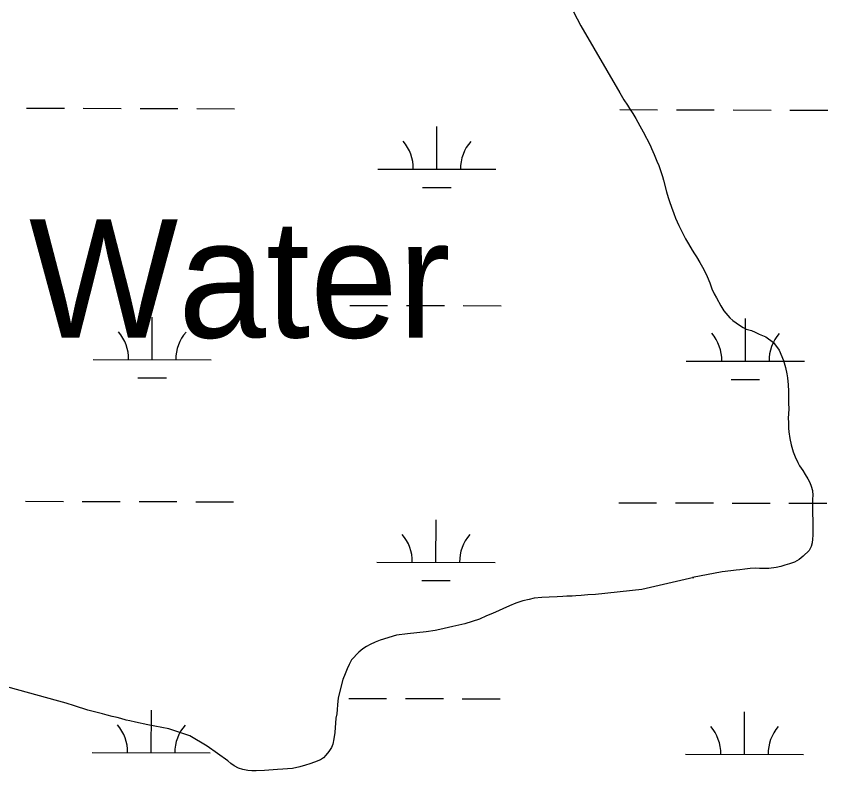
# Model space of a CAD drawing. Extents: x 3172297 to 3210190, y 958463 to 983887.
# Drawn here: x 3189938 to 3190625, y 978795 to 979434 of the extents above; entities that cross this region are included whole.
import ezdxf

# ---------------------------------------------------------------- set-up
doc = ezdxf.new("R2010")
doc.units = 0
for name, color, linetype in [('V-RIVR-IDEN', 7, 'Continuous'), ('V-SITE-VEGE', 7, 'Continuous'), ('V-TOPO-SHOR', 7, 'Continuous'), ('V-WETL-SWMP', 7, 'Continuous')]:
    doc.layers.add(name, color=color, linetype=linetype)

msp = doc.modelspace()

# ---------------------------------------------------------------- linework, layer by layer
at = {"layer": 'V-SITE-VEGE'}
for p, q in [((3190409.81, 979437.73), (3190415.9, 979425.9)), ((3190415.9, 979425.9), (3190448.91, 979368.97)), ((3190448.91, 979368.97), (3190452.46, 979363.24)), ((3190452.46, 979363.24), (3190455.37, 979358.63)), ((3190455.37, 979358.63), (3190457.14, 979355.93)), ((3190457.14, 979355.93), (3190460.04, 979351.63)), ((3190460.04, 979351.63), (3190462.47, 979347.33)), ((3190462.47, 979347.33), (3190466.02, 979341.29)), ((3190466.02, 979341.29), (3190468.61, 979336.03)), ((3190468.61, 979336.03), (3190474.59, 979324.89)), ((3190474.59, 979324.89), (3190475.89, 979322.02)), ((3190475.89, 979322.02), (3190478.16, 979316.92)), ((3190478.16, 979316.92), (3190480.43, 979311.34)), ((3190480.43, 979311.34), (3190481.89, 979307.52)), ((3190481.89, 979307.52), (3190483.85, 979301.62)), ((3190483.85, 979301.62), (3190484.98, 979298.28)), ((3190484.98, 979298.28), (3190485.96, 979295.09)), ((3190485.96, 979295.09), (3190488.58, 979285.2)), ((3190488.58, 979285.2), (3190489.89, 979280.58)), ((3190489.89, 979280.58), (3190490.87, 979277.23)), ((3190490.87, 979277.23), (3190492.66, 979272.45)), ((3190492.66, 979272.45), (3190494.61, 979267.03)), ((3190494.61, 979267.03), (3190496.07, 979263.04)), ((3190496.07, 979263.04), (3190498.99, 979256.67)), ((3190498.99, 979256.67), (3190504.65, 979245.52)), ((3190504.65, 979245.52), (3190507.08, 979241.23)), ((3190507.08, 979241.23), (3190510.3, 979235.82)), ((3190510.3, 979235.82), (3190512.24, 979232.79)), ((3190512.24, 979232.79), (3190513.85, 979230.25)), ((3190513.85, 979230.25), (3190516.76, 979225.63)), ((3190516.76, 979225.63), (3190519.02, 979221.66)), ((3190519.02, 979221.66), (3190520.32, 979218.95)), ((3190520.32, 979218.95), (3190522.91, 979213.69)), ((3190522.91, 979213.69), (3190525.18, 979208.27)), ((3190525.18, 979208.27), (3190526.96, 979203.33)), ((3190526.96, 979203.33), (3190528.91, 979199.03)), ((3190528.91, 979199.03), (3190530.69, 979195.53)), ((3190530.69, 979195.53), (3190534.41, 979188.84)), ((3190534.41, 979188.84), (3190536.99, 979184.71)), ((3190536.99, 979184.71), (3190542.14, 979178.67)), ((3190542.14, 979178.67), (3190544.71, 979176.29)), ((3190544.71, 979176.29), (3190550.33, 979172.33)), ((3190550.33, 979172.33), (3190553.21, 979170.59)), ((3190553.21, 979170.59), (3190555.94, 979169.17)), ((3190555.94, 979169.17), (3190560.26, 979167.92)), ((3190560.26, 979167.92), (3190563.46, 979166.5)), ((3190563.46, 979166.5), (3190566.83, 979164.93)), ((3190566.83, 979164.93), (3190569.71, 979163.83)), ((3190569.71, 979163.83), (3190572.43, 979162.57)), ((3190572.43, 979162.57), (3190578.95, 979157.77)), ((3190578.95, 979157.77), (3190583.79, 979151.41)), ((3190583.79, 979151.41), (3190587.56, 979142.61)), ((3190587.56, 979142.61), (3190589.2, 979136.55)), ((3190589.2, 979136.55), (3190590.35, 979131.29)), ((3190590.35, 979131.29), (3190590.85, 979127.78)), ((3190590.85, 979127.78), (3190591.37, 979121.87)), ((3190591.37, 979121.87), (3190591.56, 979116.6)), ((3190591.56, 979116.6), (3190591.6, 979111.32)), ((3190591.6, 979111.32), (3190591.79, 979106.37)), ((3190591.98, 979101.58), (3190591.55, 979093.43)), ((3190591.79, 979106.37), (3190591.98, 979101.58)), ((3190591.55, 979093.43), (3190591.57, 979090.4)), ((3190591.57, 979090.4), (3190591.76, 979085.29)), ((3190591.76, 979085.29), (3190591.94, 979082.25)), ((3190591.94, 979082.25), (3190592.78, 979076.67)), ((3190592.78, 979076.67), (3190593.93, 979071.24)), ((3190593.93, 979071.24), (3190595.72, 979065.34)), ((3190595.72, 979065.34), (3190597.35, 979061.04)), ((3190597.35, 979061.04), (3190599.62, 979056.1)), ((3190599.62, 979056.1), (3190601.07, 979053.4)), ((3190601.07, 979053.4), (3190603.81, 979049.42)), ((3190603.81, 979049.42), (3190605.75, 979046.08)), ((3190605.75, 979046.08), (3190608.17, 979042.42)), ((3190608.17, 979042.42), (3190609.63, 979039.39)), ((3190609.63, 979039.39), (3190610.93, 979036.21)), ((3190610.93, 979036.21), (3190612.07, 979032.54)), ((3190612.25, 979028.39), (3190611.96, 979025.35)), ((3190612.07, 979032.54), (3190612.25, 979028.39)), ((3190611.96, 979025.35), (3190612.31, 978994.84)), ((3190612.31, 978994.84), (3190612.01, 978991.33)), ((3190610.93, 978985.09), (3190609.04, 978981.88)), ((3190611.71, 978988.29), (3190610.93, 978985.09)), ((3190612.01, 978991.33), (3190611.71, 978988.29)), ((3190609.04, 978981.88), (3190604.12, 978977.06)), ((3190596.8, 978971.9), (3190592.5, 978970.43)), ((3190600.62, 978974.16), (3190596.8, 978971.9)), ((3190604.12, 978977.06), (3190600.62, 978974.16)), ((3190542.85, 978964.68), (3190535.51, 978963.84)), ((3190547.48, 978965.19), (3190542.85, 978964.68)), ((3190550.51, 978965.53), (3190547.48, 978965.19)), ((3190554.66, 978965.88), (3190550.51, 978965.53)), ((3190559.13, 978966.39), (3190554.66, 978965.88)), ((3190563.44, 978966.73), (3190559.13, 978966.39)), ((3190567.28, 978966.44), (3190563.44, 978966.73)), ((3190574.95, 978966.49), (3190567.28, 978966.44)), ((3190581.17, 978967.32), (3190574.95, 978966.49)), ((3190585.16, 978968.31), (3190581.17, 978967.32)), ((3190588.51, 978969.29), (3190585.16, 978968.31)), ((3190592.5, 978970.43), (3190588.51, 978969.29)), ((3190511.52, 978958.87), (3190467.68, 978948.89)), ((3190535.51, 978963.84), (3190510.44, 978958.92)), ((3190510.44, 978958.92), (3190511.52, 978958.87)), ((3190411.81, 978943.42), (3190408.77, 978943.24)), ((3190416.28, 978943.77), (3190411.81, 978943.42)), ((3190421.87, 978944.12), (3190416.28, 978943.77)), ((3190428.42, 978944.48), (3190421.87, 978944.12)), ((3190467.68, 978948.89), (3190428.42, 978944.48)), ((3190361.05, 978937.19), (3190355.63, 978935.07)), ((3190366.79, 978939.14), (3190361.05, 978937.19)), ((3190372.21, 978940.29), (3190366.79, 978939.14)), ((3190376.52, 978941.28), (3190372.21, 978940.29)), ((3190382.9, 978941.96), (3190376.52, 978941.28)), ((3190389.13, 978942.32), (3190382.9, 978941.96)), ((3190396, 978942.68), (3190389.13, 978942.32)), ((3190400.63, 978942.71), (3190396, 978942.68)), ((3190404.14, 978943.05), (3190400.63, 978942.71)), ((3190408.77, 978943.24), (3190404.14, 978943.05)), ((3190355.63, 978935.07), (3190341.13, 978928.43)), ((3190330.14, 978923.73), (3190317.71, 978919.82)), ((3190336.04, 978926.48), (3190330.14, 978923.73)), ((3190341.13, 978928.43), (3190336.04, 978926.48)), ((3190307.82, 978917.52), (3190296.81, 978914.89)), ((3190317.71, 978919.82), (3190307.82, 978917.52)), ((3190259.94, 978910.18), (3190246.07, 978905.94)), ((3190269.36, 978911.2), (3190259.94, 978910.18)), ((3190285.16, 978913.06), (3190269.36, 978911.2)), ((3190292.66, 978914.07), (3190285.16, 978913.06)), ((3190296.81, 978914.89), (3190292.66, 978914.07)), ((3190237.78, 978902.21), (3190234.6, 978900.6)), ((3190242.09, 978904.16), (3190237.78, 978902.21)), ((3190246.07, 978905.94), (3190242.09, 978904.16)), ((3190228.08, 978895.76), (3190222.05, 978889.17)), ((3190231.58, 978898.5), (3190228.08, 978895.76)), ((3190234.6, 978900.6), (3190231.58, 978898.5)), ((3190222.05, 978889.17), (3190219.84, 978885.33)), ((3190219.84, 978885.33), (3190218.27, 978881.48)), ((3190216.54, 978877.48), (3190214.65, 978872.51)), ((3190218.27, 978881.48), (3190216.54, 978877.48)), ((3190214.65, 978872.51), (3190210.76, 978856.99)), ((3189974.38, 978854.33), (3189930.38, 978866.35)), ((3189980.63, 978852.46), (3189974.38, 978854.33)), ((3190210.76, 978856.99), (3190210.15, 978851.24)), ((3189987.51, 978850.42), (3189980.63, 978852.46)), ((3189998.97, 978846.72), (3189987.51, 978850.42)), ((3190209.7, 978847.24), (3190209.41, 978843.41)), ((3190210.15, 978851.24), (3190209.7, 978847.24)), ((3190011.16, 978843.53), (3189998.97, 978846.72)), ((3190015.27, 978842.38), (3190011.16, 978843.53)), ((3190019.58, 978841.34), (3190015.27, 978842.38)), ((3190023.8, 978840.47), (3190019.58, 978841.34)), ((3190026.84, 978839.53), (3190023.8, 978840.47)), ((3190209.41, 978843.41), (3190208.79, 978839.89)), ((3190031.16, 978838.28), (3190026.84, 978839.53)), ((3190034.52, 978837.5), (3190031.16, 978838.28)), ((3190039.16, 978836.57), (3190034.52, 978837.5)), ((3190049.69, 978834.26), (3190039.16, 978836.57)), ((3190067.45, 978830.86), (3190049.69, 978834.26)), ((3190208.79, 978839.89), (3190207.91, 978827.74)), ((3190085.06, 978824.9), (3190067.45, 978830.86)), ((3190207.91, 978827.74), (3190206.98, 978822.46)), ((3190099.81, 978816.05), (3190085.06, 978824.9)), ((3190206.98, 978822.46), (3190206.21, 978817.99)), ((3190117.32, 978803.84), (3190099.81, 978816.05)), ((3190205.11, 978815.1), (3190202.9, 978811.57)), ((3190206.21, 978817.99), (3190205.11, 978815.1)), ((3190198.14, 978806.43), (3190195.59, 978804.5)), ((3190200.36, 978808.68), (3190198.14, 978806.43)), ((3190202.9, 978811.57), (3190200.36, 978808.68)), ((3190119.73, 978801.46), (3190117.32, 978803.84)), ((3190122.78, 978799.4), (3190119.73, 978801.46)), ((3190126.47, 978797.67), (3190122.78, 978799.4)), ((3190183.16, 978800.11), (3190178.22, 978798.64)), ((3190186.67, 978801.09), (3190183.16, 978800.11)), ((3190190.65, 978802.55), (3190186.67, 978801.09)), ((3190195.59, 978804.5), (3190190.65, 978802.55)), ((3190129.99, 978796.41), (3190126.47, 978797.67)), ((3190134.31, 978795.64), (3190129.99, 978796.41)), ((3190137.66, 978795.34), (3190134.31, 978795.64)), ((3190141.18, 978795.37), (3190137.66, 978795.34)), ((3190148.37, 978795.57), (3190141.18, 978795.37)), ((3190159.39, 978796.28), (3190148.37, 978795.57)), ((3190163.85, 978796.63), (3190159.39, 978796.28)), ((3190167.69, 978796.97), (3190163.85, 978796.63)), ((3190172.16, 978797.32), (3190167.69, 978796.97)), ((3190178.22, 978798.64), (3190172.16, 978797.32))]:
    msp.add_line(p, q, dxfattribs=at)
at = {"layer": 'V-TOPO-SHOR'}
for points in [[(3190409.81, 979437.73), (3190415.9, 979425.9), (3190448.91, 979368.97), (3190452.46, 979363.24), (3190455.37, 979358.63), (3190457.14, 979355.93), (3190460.04, 979351.63), (3190462.47, 979347.33), (3190466.02, 979341.29)], [(3190466.02, 979341.29), (3190468.61, 979336.03), (3190474.59, 979324.89), (3190475.89, 979322.02), (3190478.16, 979316.92), (3190480.43, 979311.34), (3190481.89, 979307.52), (3190483.85, 979301.62), (3190484.98, 979298.28), (3190485.96, 979295.09), (3190488.58, 979285.2), (3190489.89, 979280.58), (3190490.87, 979277.23), (3190492.66, 979272.45), (3190494.61, 979267.03), (3190496.07, 979263.04), (3190498.99, 979256.67), (3190501.25, 979252.21), (3190504.65, 979245.52), (3190507.08, 979241.23), (3190510.3, 979235.82), (3190512.24, 979232.79), (3190513.85, 979230.25), (3190516.76, 979225.63), (3190519.02, 979221.66), (3190520.32, 979218.95), (3190522.91, 979213.69), (3190525.18, 979208.27), (3190526.96, 979203.33), (3190528.91, 979199.03), (3190530.69, 979195.53), (3190534.41, 979188.84), (3190536.99, 979184.71), (3190542.14, 979178.67), (3190544.71, 979176.29), (3190550.33, 979172.33), (3190553.21, 979170.59), (3190555.94, 979169.17), (3190560.26, 979167.92), (3190563.46, 979166.5), (3190566.83, 979164.93), (3190569.71, 979163.83), (3190572.43, 979162.57), (3190578.95, 979157.77), (3190583.79, 979151.41)], [(3190583.79, 979151.41), (3190587.56, 979142.61), (3190589.2, 979136.55), (3190590.35, 979131.29), (3190590.85, 979127.78), (3190591.37, 979121.87), (3190591.56, 979116.6), (3190591.6, 979111.32), (3190591.79, 979106.37), (3190591.98, 979101.58), (3190591.55, 979093.43), (3190591.57, 979090.4), (3190591.76, 979085.29), (3190591.94, 979082.25), (3190592.78, 979076.67), (3190593.93, 979071.24), (3190595.72, 979065.34), (3190597.35, 979061.04), (3190599.62, 979056.1), (3190601.07, 979053.4), (3190603.81, 979049.42), (3190605.75, 979046.08), (3190608.17, 979042.42), (3190609.63, 979039.39), (3190610.93, 979036.21), (3190612.07, 979032.54), (3190612.25, 979028.39), (3190611.96, 979025.35), (3190612.31, 978994.84), (3190612.01, 978991.33), (3190611.71, 978988.29), (3190610.93, 978985.09), (3190609.04, 978981.88), (3190604.12, 978977.06), (3190600.62, 978974.16), (3190596.8, 978971.9), (3190592.5, 978970.43), (3190588.51, 978969.29), (3190585.16, 978968.31), (3190581.17, 978967.32), (3190574.95, 978966.49), (3190570.63, 978966.46), (3190567.28, 978966.44), (3190563.44, 978966.73), (3190559.13, 978966.39), (3190554.66, 978965.88), (3190550.51, 978965.53), (3190547.48, 978965.19), (3190542.85, 978964.68), (3190535.51, 978963.84), (3190510.43, 978958.92), (3190511.52, 978958.87), (3190467.68, 978948.89), (3190428.42, 978944.48), (3190421.87, 978944.12), (3190416.28, 978943.77), (3190411.81, 978943.42), (3190408.77, 978943.24), (3190404.14, 978943.05), (3190400.63, 978942.71), (3190396, 978942.68), (3190389.13, 978942.32), (3190382.9, 978941.96), (3190376.52, 978941.28), (3190372.21, 978940.29), (3190366.79, 978939.14), (3190361.05, 978937.19), (3190355.63, 978935.07), (3190341.13, 978928.43), (3190336.04, 978926.48), (3190330.14, 978923.73), (3190317.71, 978919.82), (3190307.82, 978917.52), (3190296.81, 978914.89), (3190292.66, 978914.07), (3190285.16, 978913.06), (3190269.36, 978911.2), (3190259.94, 978910.18), (3190246.07, 978905.94), (3190242.09, 978904.16), (3190237.79, 978902.21), (3190234.6, 978900.6), (3190231.58, 978898.5), (3190228.08, 978895.76), (3190222.05, 978889.17), (3190219.84, 978885.33), (3190218.27, 978881.48), (3190216.54, 978877.48), (3190214.65, 978872.51), (3190210.76, 978856.99), (3190210.15, 978851.24), (3190209.7, 978847.24), (3190209.41, 978843.41), (3190208.79, 978839.89), (3190207.91, 978827.74), (3190206.98, 978822.46), (3190206.21, 978817.99), (3190205.11, 978815.1), (3190202.9, 978811.57), (3190200.36, 978808.68), (3190198.14, 978806.43)], [(3190198.14, 978806.43), (3190195.59, 978804.5), (3190190.65, 978802.55), (3190186.67, 978801.09), (3190183.16, 978800.11), (3190178.22, 978798.64), (3190172.16, 978797.32), (3190167.69, 978796.97), (3190163.85, 978796.63), (3190159.39, 978796.28), (3190148.37, 978795.57), (3190141.18, 978795.37), (3190137.66, 978795.34), (3190134.31, 978795.64), (3190129.99, 978796.41), (3190126.47, 978797.67), (3190122.78, 978799.4), (3190119.73, 978801.46), (3190117.32, 978803.84), (3190099.81, 978816.05), (3190085.06, 978824.9), (3190067.45, 978830.86), (3190049.69, 978834.26), (3190039.16, 978836.57), (3190034.52, 978837.5), (3190031.16, 978838.28), (3190026.84, 978839.53), (3190023.8, 978840.47), (3190019.58, 978841.34), (3190015.27, 978842.38), (3190011.16, 978843.53), (3189998.97, 978846.72), (3189987.51, 978850.42), (3189980.63, 978852.46), (3189974.38, 978854.33), (3189930.38, 978866.35)]]:
    msp.add_lwpolyline(points, dxfattribs=at)
at = {"layer": 'V-WETL-SWMP'}
for p, q in [((3189947.01, 979356.09), (3189979.01, 979356.01)), ((3189995.01, 979355.97), (3190027.01, 979355.9)), ((3190043.01, 979355.86), (3190075.01, 979355.78)), ((3190091.01, 979355.74), (3190123.01, 979355.66)), ((3190448.92, 979354.85), (3190480.92, 979354.77)), ((3190496.92, 979354.73), (3190528.92, 979354.65)), ((3190544.92, 979354.61), (3190576.92, 979354.54)), ((3190592.92, 979354.5), (3190624.92, 979354.42)), ((3190294.2, 979304.49), (3190294.29, 979340.49)), ((3190244.2, 979304.62), (3190344.2, 979304.37)), ((3190282.16, 979289.09), (3190306.16, 979289.03)), ((3190220.51, 979189.24), (3190252.51, 979189.16)), ((3190268.51, 979189.12), (3190300.51, 979189.04)), ((3190316.51, 979189), (3190348.51, 979188.93)), ((3190053.33, 979143.23), (3190053.42, 979179.23)), ((3190555.24, 979141.98), (3190555.33, 979177.98)), ((3190003.33, 979143.35), (3190103.33, 979143.1)), ((3190505.24, 979142.11), (3190605.24, 979141.86)), ((3190041.29, 979127.82), (3190065.29, 979127.76)), ((3190543.2, 979126.58), (3190567.2, 979126.52)), ((3189946.19, 979023.42), (3189978.19, 979023.34)), ((3189994.19, 979023.3), (3190026.19, 979023.22)), ((3190042.19, 979023.18), (3190074.19, 979023.1)), ((3190090.19, 979023.06), (3190122.19, 979022.98)), ((3190448.1, 979022.18), (3190480.1, 979022.1)), ((3190496.1, 979022.06), (3190528.1, 979021.98)), ((3190544.1, 979021.94), (3190576.1, 979021.86)), ((3190592.1, 979021.82), (3190624.1, 979021.74)), ((3190293.38, 978971.82), (3190293.47, 979007.82)), ((3190243.38, 978971.94), (3190343.38, 978971.69)), ((3190281.34, 978956.42), (3190305.34, 978956.36)), ((3190219.69, 978856.57), (3190251.69, 978856.49)), ((3190267.69, 978856.45), (3190299.69, 978856.37)), ((3190315.69, 978856.33), (3190347.69, 978856.25)), ((3190052.51, 978810.55), (3190052.6, 978846.55)), ((3190554.41, 978809.31), (3190554.5, 978845.31)), ((3190002.51, 978810.68), (3190102.51, 978810.43)), ((3190504.41, 978809.43), (3190604.41, 978809.19))]:
    msp.add_line(p, q, dxfattribs=at)
for centre, start, end in [((3190238.96, 979305.1), 359.0865, 40.63016), ((3190349.45, 979304.83), 139.0865, 180.63016), ((3189998.09, 979143.84), 359.0865, 40.63016), ((3190108.57, 979143.56), 139.0865, 180.63016), ((3190500, 979142.6), 359.0865, 40.63016), ((3190610.48, 979142.32), 139.0865, 180.63016), ((3190238.14, 978972.43), 359.0865, 40.63016), ((3190348.62, 978972.16), 139.0865, 180.63016), ((3189997.27, 978811.16), 359.0865, 40.63016), ((3190107.75, 978810.89), 139.0865, 180.63016), ((3190499.17, 978809.92), 359.0865, 40.63016), ((3190609.66, 978809.65), 139.0865, 180.63016)]:
    msp.add_arc(centre, 35.25, start, end, dxfattribs=at)

# ---------------------------------------------------------------- texts
at = {"layer": 'V-RIVR-IDEN'}
msp.add_text('Water', height=100, dxfattribs=at).set_placement((3189949.1, 979161.93))

doc.saveas('drawing.dxf')
